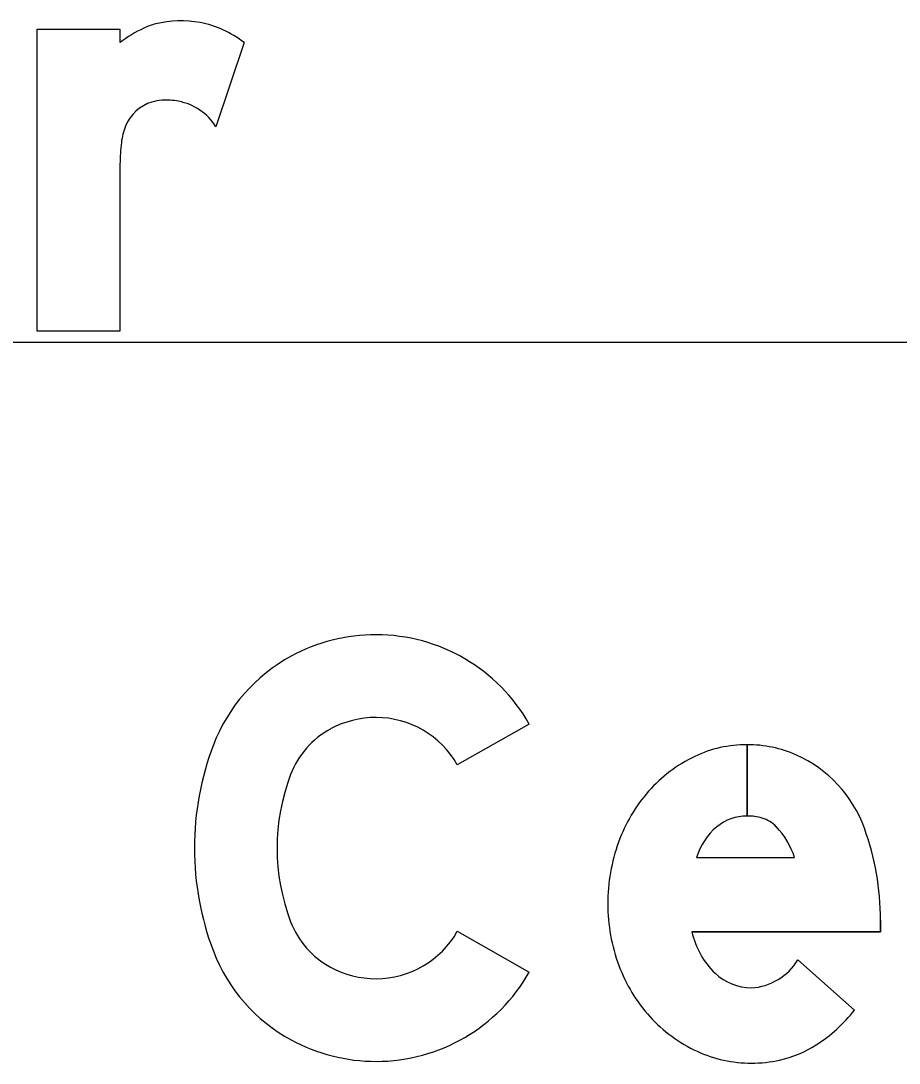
# Model space of a CAD drawing. Extents: x 1797809 to 2198143, y 249608 to 1237864.
# Drawn here: x 2196124.798 to 2196126.567, y 1237193.655 to 1237195.753 of the extents above; entities that cross this region are included whole.
import ezdxf

# ---------------------------------------------------------------- set-up
doc = ezdxf.new("R2010")
doc.units = 0
for name, color, linetype in [('GSBWFILL', 7, 'Continuous'), ('GSCOLORFILL', 7, 'Continuous'), ('GSOUTLINE', 7, 'Continuous'), ('GSSHT', 7, 'Continuous')]:
    doc.layers.add(name, color=color, linetype=linetype)

msp = doc.modelspace()

# ---------------------------------------------------------------- linework, layer by layer
at = {"layer": 'GSBWFILL'}
for p, q in [((2196125.248, 1237195.7091), (2196125.1915, 1237195.5398)), ((2196126.2611, 1237194.296), (2196126.2611, 1237194.1524)), ((2196126.2612, 1237194.1524), (2196126.2612, 1237194.296)), ((2196126.1596, 1237194.069), (2196126.3568, 1237194.069)), ((2196126.3634, 1237193.8627), (2196126.4774, 1237193.7618))]:
    msp.add_line(p, q, dxfattribs=at)
for points in [[(2196124.9982, 1237195.4645), (2196124.9982, 1237195.1285), (2196124.8317, 1237195.1285), (2196124.8317, 1237195.7362), (2196124.9982, 1237195.7362), (2196124.9982, 1237195.7091)], [(2196125.8224, 1237194.3375), (2196125.6775, 1237194.2554)], [(2196126.53, 1237193.9429), (2196126.53, 1237193.9191), (2196126.1501, 1237193.9191)], [(2196125.6775, 1237193.9203), (2196125.8224, 1237193.8382)]]:
    msp.add_lwpolyline(points, dxfattribs=at)
for centre, radius, start, end in [((2196125.1656, 1237195.4872), 0.2779, 115.42, 127.0262), ((2196125.0999, 1237195.6254), 0.1249, 103.8324, 115.42), ((2196125.1213, 1237195.5385), 0.2143, 79.6915, 103.8324), ((2196125.1261, 1237195.5651), 0.1873, 64.9551, 79.6915), ((2196125.107, 1237195.5242), 0.2325, 52.6694, 64.9551), ((2196125.0883, 1237195.5044), 0.0889, 93.8556, 106.8366), ((2196125.0912, 1237195.4602), 0.1332, 79.1825, 93.8556), ((2196125.0947, 1237195.4785), 0.1145, 32.3275, 79.1825), ((2196125.0866, 1237195.5098), 0.0832, 106.8366, 158.1192), ((2196125.13, 1237195.4924), 0.13, 158.1192, 173.0837), ((2196125.3511, 1237195.4641), 0.3529, 172.8473, 179.9356)]:
    msp.add_arc(centre, radius, start, end, dxfattribs=at)
for centre, major_axis, start_param, end_param in [((2196125.514, 1237194.1575), (0, 0.3598), 0, 0.495249), ((2196125.514, 1237194.1627), (0, 0.3545), 5.228016, 6.283185), ((2196125.5052, 1237194.1737), (0, 0.3413), 0.495249, 1.205818), ((2196125.514, 1237194.1575), (0, 0.1933), 0, 0.495249), ((2196125.514, 1237194.1627), (0, 0.188), 5.228016, 6.283185), ((2196125.5052, 1237194.1737), (0, 0.1748), 0.495249, 1.205818), ((2196125.7298, 1237194.0879), (0, 0.5818), 1.205818, 1.935775), ((2196126.2611, 1237194.0494), (0, 0.2466), 0, 0.44196), ((2196126.2611, 1237194.0494), (0, 0.2466), 5.868518, 6.283016), ((2196126.2781, 1237194.0136), (0, 0.2862), 0.44196, 0.851746), ((2196126.2549, 1237194.0396), (0, 0.2581), 5.061282, 5.861635), ((2196125.7298, 1237194.0879), (0, 0.4153), 1.205818, 1.935775), ((2196126.3045, 1237193.9905), (0, 0.3213), 0.851746, 1.222943), ((2196126.2611, 1237194.0559), (0, 0.0965), 0, 0.684319), ((2196126.2611, 1237194.0405), (0, 0.1119), 6.008019, 6.282813), ((2196126.2746, 1237194.0881), (0, 0.0624), 5.468651, 6.008019), ((2196126.2847, 1237194.0309), (0, 0.1308), 0.703138, 1.275447), ((2196126.2001, 1237194.0179), (0, 0.1648), 5.027692, 5.468651), ((2196125.9889, 1237193.9429), (0, 0.5411), 4.712389, 5.061282), ((2196126.3459, 1237193.9755), (0, 0.3653), 1.222943, 1.570796), ((2196126.335, 1237193.9755), (0, 0.3544), 1.570796, 1.928626), ((2196125.5052, 1237194.002), (0, 0.1748), 1.935775, 2.646344), ((2196125.514, 1237194.013), (0, 0.188), 3.141593, 4.196762), ((2196126.31, 1237193.9544), (0, 0.1638), 1.788032, 2.378697), ((2196125.5052, 1237194.002), (0, 0.3413), 1.935775, 2.646344), ((2196126.3032, 1237193.9636), (0, 0.3205), 1.928626, 2.305123), ((2196126.2618, 1237193.9255), (0, 0.1195), 3.209537, 4.158837), ((2196125.514, 1237194.0183), (0, 0.1933), 2.646344, 3.141593), ((2196125.514, 1237194.013), (0, 0.3545), 3.141593, 4.196762), ((2196126.2714, 1237193.9147), (0, 0.1083), 2.383204, 3.128268), ((2196126.2829, 1237193.9453), (0, 0.2932), 2.305123, 2.711411), ((2196126.2334, 1237193.953), (0, 0.31), 3.710413, 4.047817), ((2196125.514, 1237194.0183), (0, 0.3598), 2.646344, 3.141593), ((2196126.277, 1237193.8847), (0, 0.2289), 3.35931, 3.710413), ((2196126.2699, 1237193.9169), (0, 0.2619), 2.711411, 3.141593), ((2196126.2699, 1237193.9169), (0, 0.2619), 3.141593, 3.35931)]:
    msp.add_ellipse(centre, major_axis=major_axis, ratio=0.999998, start_param=start_param, end_param=end_param, dxfattribs=at)
at = {"layer": 'GSCOLORFILL'}
for p, q in [((2196125.248, 1237195.7091), (2196125.1915, 1237195.5398)), ((2196126.2611, 1237194.296), (2196126.2611, 1237194.1524)), ((2196126.2612, 1237194.1524), (2196126.2612, 1237194.296)), ((2196126.1596, 1237194.069), (2196126.3568, 1237194.069)), ((2196126.3634, 1237193.8627), (2196126.4774, 1237193.7618))]:
    msp.add_line(p, q, dxfattribs=at)
for points in [[(2196124.9982, 1237195.4645), (2196124.9982, 1237195.1285), (2196124.8317, 1237195.1285), (2196124.8317, 1237195.7362), (2196124.9982, 1237195.7362), (2196124.9982, 1237195.7091)], [(2196125.8224, 1237194.3375), (2196125.6775, 1237194.2554)], [(2196126.53, 1237193.9429), (2196126.53, 1237193.9191), (2196126.1501, 1237193.9191)], [(2196125.6775, 1237193.9203), (2196125.8224, 1237193.8382)]]:
    msp.add_lwpolyline(points, dxfattribs=at)
for centre, radius, start, end in [((2196125.1656, 1237195.4872), 0.2779, 115.42, 127.0262), ((2196125.0999, 1237195.6254), 0.1249, 103.8324, 115.42), ((2196125.1213, 1237195.5385), 0.2143, 79.6915, 103.8324), ((2196125.1261, 1237195.5651), 0.1873, 64.9551, 79.6915), ((2196125.107, 1237195.5242), 0.2325, 52.6694, 64.9551), ((2196125.0883, 1237195.5044), 0.0889, 93.8556, 106.8366), ((2196125.0912, 1237195.4602), 0.1332, 79.1825, 93.8556), ((2196125.0947, 1237195.4785), 0.1145, 32.3275, 79.1825), ((2196125.0866, 1237195.5098), 0.0832, 106.8366, 158.1192), ((2196125.13, 1237195.4924), 0.13, 158.1192, 173.0837), ((2196125.3511, 1237195.4641), 0.3529, 172.8473, 179.9356)]:
    msp.add_arc(centre, radius, start, end, dxfattribs=at)
for centre, major_axis, start_param, end_param in [((2196125.514, 1237194.1575), (0, 0.3598), 0, 0.495249), ((2196125.514, 1237194.1627), (0, 0.3545), 5.228016, 6.283185), ((2196125.5052, 1237194.1737), (0, 0.3413), 0.495249, 1.205818), ((2196125.514, 1237194.1575), (0, 0.1933), 0, 0.495249), ((2196125.514, 1237194.1627), (0, 0.188), 5.228016, 6.283185), ((2196125.5052, 1237194.1737), (0, 0.1748), 0.495249, 1.205818), ((2196125.7298, 1237194.0879), (0, 0.5818), 1.205818, 1.935775), ((2196126.2611, 1237194.0494), (0, 0.2466), 0, 0.44196), ((2196126.2611, 1237194.0494), (0, 0.2466), 5.868518, 6.283016), ((2196126.2781, 1237194.0136), (0, 0.2862), 0.44196, 0.851746), ((2196126.2549, 1237194.0396), (0, 0.2581), 5.061282, 5.861635), ((2196125.7298, 1237194.0879), (0, 0.4153), 1.205818, 1.935775), ((2196126.3045, 1237193.9905), (0, 0.3213), 0.851746, 1.222943), ((2196126.2611, 1237194.0559), (0, 0.0965), 0, 0.684319), ((2196126.2611, 1237194.0405), (0, 0.1119), 6.008019, 6.282813), ((2196126.2746, 1237194.0881), (0, 0.0624), 5.468651, 6.008019), ((2196126.2847, 1237194.0309), (0, 0.1308), 0.703138, 1.275447), ((2196126.2001, 1237194.0179), (0, 0.1648), 5.027692, 5.468651), ((2196125.9889, 1237193.9429), (0, 0.5411), 4.712389, 5.061282), ((2196126.3459, 1237193.9755), (0, 0.3653), 1.222943, 1.570796), ((2196126.335, 1237193.9755), (0, 0.3544), 1.570796, 1.928626), ((2196125.5052, 1237194.002), (0, 0.1748), 1.935775, 2.646344), ((2196125.514, 1237194.013), (0, 0.188), 3.141593, 4.196762), ((2196126.31, 1237193.9544), (0, 0.1638), 1.788032, 2.378697), ((2196125.5052, 1237194.002), (0, 0.3413), 1.935775, 2.646344), ((2196126.3032, 1237193.9636), (0, 0.3205), 1.928626, 2.305123), ((2196126.2618, 1237193.9255), (0, 0.1195), 3.209537, 4.158837), ((2196125.514, 1237194.0183), (0, 0.1933), 2.646344, 3.141593), ((2196125.514, 1237194.013), (0, 0.3545), 3.141593, 4.196762), ((2196126.2714, 1237193.9147), (0, 0.1083), 2.383204, 3.128268), ((2196126.2829, 1237193.9453), (0, 0.2932), 2.305123, 2.711411), ((2196126.2334, 1237193.953), (0, 0.31), 3.710413, 4.047817), ((2196125.514, 1237194.0183), (0, 0.3598), 2.646344, 3.141593), ((2196126.277, 1237193.8847), (0, 0.2289), 3.35931, 3.710413), ((2196126.2699, 1237193.9169), (0, 0.2619), 2.711411, 3.141593), ((2196126.2699, 1237193.9169), (0, 0.2619), 3.141593, 3.35931)]:
    msp.add_ellipse(centre, major_axis=major_axis, ratio=0.999998, start_param=start_param, end_param=end_param, dxfattribs=at)
at = {"layer": 'GSOUTLINE'}
for p, q in [((2196125.248, 1237195.7091), (2196125.1915, 1237195.5398)), ((2196126.1596, 1237194.069), (2196126.3568, 1237194.069)), ((2196126.4774, 1237193.7618), (2196126.3634, 1237193.8627))]:
    msp.add_line(p, q, dxfattribs=at)
for points in [[(2196124.9982, 1237195.4645), (2196124.9982, 1237195.1285), (2196124.8317, 1237195.1285), (2196124.8317, 1237195.7362), (2196124.9982, 1237195.7362), (2196124.9982, 1237195.7091)], [(2196125.8224, 1237194.3375), (2196125.6775, 1237194.2554)], [(2196126.1501, 1237193.9191), (2196126.53, 1237193.9191), (2196126.53, 1237193.9429)], [(2196125.6775, 1237193.9203), (2196125.8224, 1237193.8382)]]:
    msp.add_lwpolyline(points, dxfattribs=at)
for centre, radius, start, end in [((2196125.1656, 1237195.4872), 0.2779, 115.42, 127.0262), ((2196125.0999, 1237195.6254), 0.1249, 103.8324, 115.42), ((2196125.1213, 1237195.5385), 0.2143, 79.6915, 103.8324), ((2196125.1261, 1237195.5651), 0.1873, 64.9551, 79.6915), ((2196125.107, 1237195.5242), 0.2325, 52.6694, 64.9551), ((2196125.0883, 1237195.5044), 0.0889, 93.8556, 106.8366), ((2196125.0912, 1237195.4602), 0.1332, 79.1825, 93.8556), ((2196125.0947, 1237195.4785), 0.1145, 32.3275, 79.1825), ((2196125.0866, 1237195.5098), 0.0832, 106.8366, 158.1192), ((2196125.13, 1237195.4924), 0.13, 158.1192, 173.0837), ((2196125.3511, 1237195.4641), 0.3529, 172.8473, 179.9356)]:
    msp.add_arc(centre, radius, start, end, dxfattribs=at)
for centre, major_axis, start_param, end_param in [((2196125.514, 1237194.1575), (0, 0.3598), 0, 0.495249), ((2196125.514, 1237194.1627), (0, 0.3545), 5.228016, 6.283185), ((2196125.5052, 1237194.1737), (0, 0.3413), 0.495249, 1.205818), ((2196125.514, 1237194.1575), (0, 0.1933), 0, 0.495249), ((2196125.514, 1237194.1627), (0, 0.188), 5.228016, 6.283185), ((2196125.5052, 1237194.1737), (0, 0.1748), 0.495249, 1.205818), ((2196125.7298, 1237194.0879), (0, 0.5818), 1.205818, 1.935775), ((2196126.2611, 1237194.0494), (0, 0.2466), 0, 0.44196), ((2196126.2611, 1237194.0494), (0, 0.2466), 5.868518, 6.283185), ((2196126.2781, 1237194.0136), (0, 0.2862), 0.44196, 0.851746), ((2196126.2549, 1237194.0396), (0, 0.2581), 5.061282, 5.861635), ((2196125.7298, 1237194.0879), (0, 0.4153), 1.205818, 1.935775), ((2196126.3045, 1237193.9905), (0, 0.3213), 0.851746, 1.222943), ((2196126.2611, 1237194.0559), (0, 0.0965), 0, 0.684319), ((2196126.2611, 1237194.0405), (0, 0.1119), 6.008019, 6.283185), ((2196126.2746, 1237194.0881), (0, 0.0624), 5.468651, 6.008019), ((2196126.2847, 1237194.0309), (0, 0.1308), 0.703138, 1.275447), ((2196126.2001, 1237194.0179), (0, 0.1648), 5.027692, 5.468651), ((2196125.9889, 1237193.9429), (0, 0.5411), 4.712389, 5.061282), ((2196126.3459, 1237193.9755), (0, 0.3653), 1.222943, 1.570796), ((2196126.335, 1237193.9755), (0, 0.3544), 1.570796, 1.928626), ((2196125.5052, 1237194.002), (0, 0.1748), 1.935775, 2.646344), ((2196125.514, 1237194.013), (0, 0.188), 3.141593, 4.196762), ((2196126.31, 1237193.9544), (0, 0.1638), 1.788032, 2.378697), ((2196125.5052, 1237194.002), (0, 0.3413), 1.935775, 2.646344), ((2196126.3032, 1237193.9636), (0, 0.3205), 1.928626, 2.305123), ((2196126.2618, 1237193.9255), (0, 0.1195), 3.209537, 4.158837), ((2196125.514, 1237194.0183), (0, 0.1933), 2.646344, 3.141593), ((2196125.514, 1237194.013), (0, 0.3545), 3.141593, 4.196762), ((2196126.2714, 1237193.9147), (0, 0.1083), 2.383204, 3.128268), ((2196126.2829, 1237193.9453), (0, 0.2932), 2.305123, 2.711411), ((2196126.2334, 1237193.953), (0, 0.31), 3.710413, 4.047817), ((2196125.514, 1237194.0183), (0, 0.3598), 2.646344, 3.141593), ((2196126.277, 1237193.8847), (0, 0.2289), 3.35931, 3.710413), ((2196126.2699, 1237193.9169), (0, 0.2619), 2.711411, 3.141593), ((2196126.2699, 1237193.9169), (0, 0.2619), 3.141593, 3.35931)]:
    msp.add_ellipse(centre, major_axis=major_axis, ratio=0.999998, start_param=start_param, end_param=end_param, dxfattribs=at)
at = {"layer": 'GSSHT'}
msp.add_line((2196074.7065, 1237195.1062), (2196204.7065, 1237195.1062), dxfattribs=at)

doc.saveas('drawing.dxf')
